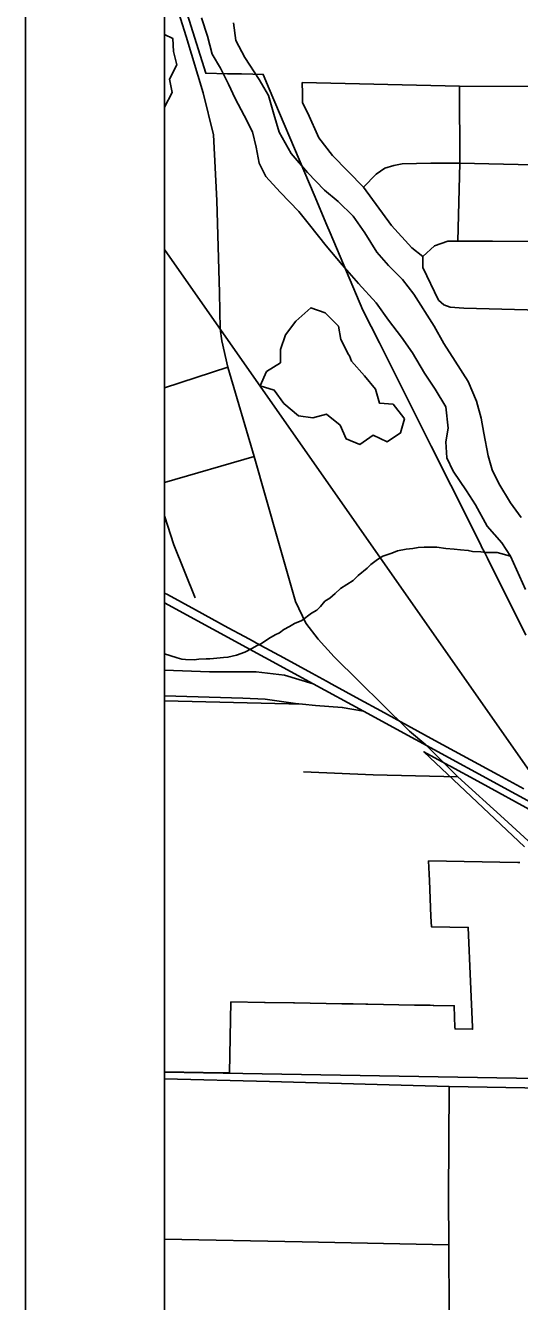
# Model space of a CAD drawing. Extents: x 0 to 34, y 0 to 22.
# Drawn here: x 2 to 2.355, y 19.364 to 20.281 of the extents above; entities that cross this region are included whole.
import ezdxf

# ---------------------------------------------------------------- set-up
doc = ezdxf.new("R2010")
doc.units = 0
for name, color, linetype in [('Default', 7, 'Continuous'), ('GM_X_City_Street', 7, 'Continuous'), ('GM_X_County_Road', 7, 'Continuous'), ('GM_X_Minor_Lake', 7, 'Continuous'), ('GM_X_Minor_River', 7, 'Continuous'), ('GM_X_Rail_Line', 7, 'Continuous'), ('GM_X_State_Route', 7, 'Continuous'), ('GM_X_Township_Road', 7, 'Continuous'), ('SH_Data', 7, 'Continuous')]:
    doc.layers.add(name, color=color, linetype=linetype)

msp = doc.modelspace()

# ---------------------------------------------------------------- linework, layer by layer
at = {"layer": 'Default'}
for points in [[(2.1, 20.51749), (2.1, 19.52883), (3.02863, 19.51298), (3.04368, 20.50725)], [(2.1, 19.52883), (2.1, 18.51562), (3.03099, 18.49904), (3.02863, 19.51298)]]:
    msp.add_lwpolyline(points, close=True, dxfattribs=at)
at = {"layer": 'GM_X_City_Street'}
for p, q in [((2.1, 20.02081), (2.14556, 20.03556)), ((2.1, 19.95284), (2.16447, 19.97152))]:
    msp.add_line(p, q, dxfattribs=at)
for points in [[(2.19903, 20.24027), (2.31223, 20.23758), (2.41732, 20.23709), (2.53158, 20.23348), (2.58452, 20.23179), (2.75295, 20.22645), (2.97689, 20.21988), (3.0381, 20.21901)], [(2.19903, 20.24027), (2.19936, 20.23235), (2.19936, 20.22577), (2.20311, 20.21825), (2.21111, 20.20039), (2.22098, 20.18769), (2.24307, 20.16513), (2.26329, 20.13739), (2.27786, 20.12141), (2.28585, 20.1153), (2.28585, 20.10731), (2.29713, 20.08381), (2.30089, 20.08051)], [(2.31105, 20.12617), (2.31249, 20.18226), (2.31223, 20.23758)], [(2.24307, 20.16513), (2.25236, 20.17442), (2.25846, 20.17877), (2.26499, 20.18052), (2.27109, 20.18182), (2.29157, 20.18226), (2.31249, 20.18226), (2.41732, 20.17993), (2.53072, 20.17864)], [(2.28585, 20.1153), (2.29429, 20.12275), (2.30375, 20.12619), (2.31105, 20.12617), (2.33599, 20.12612), (2.41603, 20.12594), (2.52986, 20.12381), (2.588, 20.12372), (2.64427, 20.12412), (2.75167, 20.12267), (3.0373, 20.11865)], [(2.30089, 20.08051), (2.30553, 20.07878), (2.31534, 20.078), (2.41574, 20.07544), (2.47094, 20.07378), (2.52869, 20.07447)], [(2.12205, 19.86978), (2.10672, 19.90797), (2.1, 19.92889)], [(2.3111, 19.74118), (2.25012, 19.74258), (2.20011, 19.74484)], [(2.30517, 19.32465), (2.30512, 19.32961), (2.30481, 19.35643), (2.30446, 19.40469), (2.30421, 19.43958), (2.30471, 19.5185)], [(2.1, 19.40883), (2.19906, 19.40699), (2.30446, 19.40469)]]:
    msp.add_lwpolyline(points, dxfattribs=at)
at = {"layer": 'GM_X_County_Road'}
msp.add_line((2.29674, 19.75554), (2.3111, 19.74118), dxfattribs=at)
for points in [[(2.1, 20.32132), (2.10744, 20.29919), (2.11554, 20.27338), (2.12774, 20.23287), (2.1353, 20.20264), (2.13757, 20.15555), (2.13952, 20.08913), (2.14006, 20.0631), (2.14124, 20.05446), (2.14556, 20.03556), (2.16447, 19.97152), (2.18185, 19.91071), (2.19417, 19.8673), (2.20174, 19.85165), (2.21058, 19.84008), (2.22213, 19.82734), (2.23985, 19.80995), (2.27474, 19.7754)], [(2.27474, 19.7754), (2.27616, 19.77399), (2.28812, 19.76416), (2.29674, 19.75554)], [(2.3111, 19.74118), (2.34447, 19.71094), (2.37594, 19.68194), (2.39338, 19.66184), (2.41029, 19.62975), (2.4332, 19.57026), (2.43491, 19.56562)], [(2.1, 19.524), (2.17556, 19.52223), (2.30471, 19.5185)], [(2.30471, 19.5185), (2.373, 19.51738), (2.45194, 19.51919), (2.50079, 19.51569), (2.50179, 19.51568)]]:
    msp.add_lwpolyline(points, dxfattribs=at)
at = {"layer": 'GM_X_Minor_Lake'}
for points in [[(2.10639, 20.26247), (2.10609, 20.27189), (2.1, 20.2747)], [(2.1, 20.22265), (2.10545, 20.23314), (2.10371, 20.24267), (2.10882, 20.25285), (2.10639, 20.26247)], [(2.23314, 20.04391), (2.23243, 20.04483), (2.22692, 20.05556), (2.22518, 20.06509), (2.21548, 20.07475), (2.2053, 20.07834), (2.19452, 20.06864), (2.18715, 20.05888), (2.18356, 20.0483), (2.18341, 20.03881), (2.17344, 20.03251), (2.16872, 20.02233), (2.17891, 20.01912), (2.18596, 20.0095), (2.19643, 20.00059), (2.20665, 19.99928), (2.21655, 20.00178), (2.22628, 19.99401), (2.23067, 19.98406), (2.24046, 19.9801), (2.25006, 19.98678), (2.26022, 19.98205), (2.2698, 19.98835), (2.27263, 19.99857), (2.27226, 19.99933)], [(2.27226, 19.99933), (2.26445, 20.00896), (2.25461, 20.00988), (2.25174, 20.01981), (2.24393, 20.02944), (2.23462, 20.03985), (2.23314, 20.04391)]]:
    msp.add_lwpolyline(points, dxfattribs=at)
at = {"layer": 'GM_X_Minor_River'}
for points in [[(2.12652, 20.28664), (2.13082, 20.27362), (2.13435, 20.26062), (2.14023, 20.25062), (2.14607, 20.23909), (2.1508, 20.22873), (2.15739, 20.21643), (2.16323, 20.2049), (2.16605, 20.19382), (2.1681, 20.18237), (2.17284, 20.17277), (2.18325, 20.16153), (2.19664, 20.14758), (2.20442, 20.13792), (2.21627, 20.12286)], [(2.35666, 19.92768), (2.34889, 19.9381), (2.34044, 19.95196), (2.3357, 19.96194), (2.33286, 19.97188), (2.32978, 19.9883), (2.32771, 19.99898), (2.32454, 20.01122), (2.31837, 20.02541), (2.30917, 20.04004), (2.30107, 20.05275), (2.2941, 20.06506), (2.27938, 20.08816), (2.27123, 20.09859), (2.26118, 20.10867), (2.25264, 20.11835), (2.24418, 20.13221), (2.23569, 20.14416), (2.22489, 20.15464), (2.21518, 20.16282), (2.2029, 20.17561), (2.19102, 20.18915), (2.1826, 20.20453), (2.17868, 20.21754), (2.17477, 20.23093), (2.16817, 20.24246), (2.15785, 20.25826), (2.15126, 20.27056), (2.14962, 20.28315)], [(2.21627, 20.12286), (2.22777, 20.10932), (2.23965, 20.09578), (2.25228, 20.08184), (2.26115, 20.0695), (2.2704, 20.05715), (2.27853, 20.04596), (2.28697, 20.03134), (2.29471, 20.01978), (2.30243, 20.00708), (2.30402, 19.99184), (2.3023, 19.98198), (2.30321, 19.97055), (2.30757, 19.96096), (2.31716, 19.9467), (2.3238, 19.93669), (2.33222, 19.92131), (2.34262, 19.90932), (2.34888, 19.89969), (2.35979, 19.8759)], [(2.34888, 19.89969), (2.33943, 19.9024), (2.33146, 19.90254), (2.32767, 19.90299), (2.3216, 19.9031), (2.31858, 19.90391), (2.31289, 19.9044), (2.30835, 19.90486), (2.30228, 19.90535), (2.29585, 19.90622), (2.28674, 19.90638), (2.28256, 19.90608), (2.27875, 19.90538), (2.2738, 19.90471), (2.26771, 19.90368), (2.2635, 19.90185), (2.25701, 19.89969), (2.25317, 19.89748), (2.24855, 19.89376), (2.24584, 19.89114), (2.23929, 19.88594), (2.23581, 19.8822), (2.22659, 19.87666), (2.22273, 19.87293), (2.21887, 19.86958), (2.21541, 19.86736), (2.21231, 19.86361), (2.2096, 19.861), (2.20577, 19.85878), (2.19884, 19.85359), (2.19348, 19.8514), (2.19003, 19.84918), (2.18581, 19.84698), (2.18273, 19.84475), (2.17967, 19.84328), (2.17507, 19.84071), (2.16968, 19.837), (2.16662, 19.83553), (2.16278, 19.83332), (2.1578, 19.83075), (2.15169, 19.82858), (2.14559, 19.82717), (2.14254, 19.82684), (2.13532, 19.82621), (2.13266, 19.82588), (2.13, 19.82592), (2.12468, 19.82564), (2.12126, 19.82532), (2.11519, 19.82543), (2.11254, 19.82585), (2.10914, 19.82667), (2.10385, 19.82829), (2.10008, 19.8295), (2.1, 19.82952)]]:
    msp.add_lwpolyline(points, dxfattribs=at)
at = {"layer": 'GM_X_Rail_Line'}
for p, q in [((2.1, 20.12019), (2.3869, 19.71055)), ((2.20688, 19.80808), (2.1, 19.86623)), ((2.24327, 19.78828), (2.20688, 19.80808)), ((2.19938, 19.79342), (2.1, 19.79588))]:
    msp.add_line(p, q, dxfattribs=at)
for points in [[(2.20688, 19.80808), (2.1864, 19.81428), (2.16585, 19.81654), (2.13236, 19.81675), (2.1, 19.81795)], [(2.19938, 19.79342), (2.19421, 19.79394), (2.17243, 19.79702), (2.1564, 19.79784), (2.1, 19.7994)], [(2.24327, 19.78828), (2.22792, 19.79106), (2.2086, 19.7925), (2.19938, 19.79342)], [(4.43224, 18.5911), (4.35401, 18.63374), (4.03896, 18.80642), (3.93636, 18.86252), (3.55446, 19.07184), (3.44627, 19.13121), (3.32905, 19.19548), (3.23414, 19.24733), (3.176, 19.27923), (3.12462, 19.30736), (3.02751, 19.36047), (2.90102, 19.42945), (2.74452, 19.51493), (2.65716, 19.56269), (2.57906, 19.60512), (2.43608, 19.68368), (2.39019, 19.70835), (2.24327, 19.78828)]]:
    msp.add_lwpolyline(points, dxfattribs=at)
at = {"layer": 'GM_X_State_Route'}
for points in [[(2.11372, 20.29797), (2.12969, 20.24689), (2.14536, 20.24658), (2.15296, 20.24643), (2.15534, 20.24638), (2.1635, 20.24622), (2.17101, 20.24607), (2.17536, 20.23579), (2.20098, 20.17528), (2.2077, 20.15941), (2.21684, 20.13782), (2.21927, 20.1321), (2.24271, 20.07673), (2.2546, 20.05304), (2.29184, 19.97886), (2.32002, 19.92271), (2.32441, 19.91398), (2.327, 19.90882), (2.32865, 19.90553), (2.32963, 19.90357), (2.33228, 19.89829), (2.36002, 19.84303)], [(2.3586, 19.73244), (2.34003, 19.74254), (2.29451, 19.76732), (2.27487, 19.778), (2.27485, 19.77802), (2.25558, 19.7885), (2.24046, 19.79673), (2.22048, 19.80767), (2.21652, 19.80984), (2.20602, 19.81559), (2.18587, 19.82662), (2.16936, 19.83559), (2.16625, 19.83728), (2.16377, 19.83863), (2.15748, 19.84204), (2.14579, 19.84839), (2.12239, 19.8611), (2.10204, 19.87215), (2.1, 19.87326), (2.1, 19.52917), (2.12765, 19.52875), (2.14614, 19.52848), (2.14674, 19.52847), (2.14773, 19.57941), (2.17195, 19.57899), (2.17235, 19.57899), (2.19279, 19.57864), (2.19348, 19.57863), (2.22753, 19.57805), (2.22869, 19.57803), (2.23453, 19.57793), (2.23573, 19.57791), (2.24491, 19.57775), (2.24623, 19.57773), (2.27985, 19.57716), (2.28168, 19.57713), (2.29058, 19.57697), (2.29124, 19.57696), (2.29323, 19.57693), (2.29386, 19.57692), (2.30845, 19.57667), (2.30873, 19.5685), (2.30898, 19.56131), (2.30903, 19.55992), (2.32163, 19.55979), (2.32157, 19.5612), (2.32018, 19.59416), (2.31853, 19.6329), (2.29202, 19.63339), (2.29171, 19.64081), (2.29062, 19.66664), (2.29042, 19.67124), (2.29022, 19.67611), (2.29002, 19.68072), (2.35429, 19.67951), (2.35463, 19.67951), (2.3551, 19.67955), (2.35557, 19.67961)], [(2.35895, 19.69097), (2.28659, 19.75916), (2.30467, 19.74932), (2.30524, 19.74902), (2.306, 19.7486), (2.32552, 19.73798), (2.36743, 19.71495)], [(2.36743, 19.71495), (2.32552, 19.73798), (2.306, 19.7486), (2.30524, 19.74902), (2.30467, 19.74932), (2.28659, 19.75916), (2.35895, 19.69097)], [(2.35557, 19.67961), (2.3551, 19.67955), (2.35463, 19.67951), (2.35429, 19.67951), (2.29002, 19.68072), (2.29022, 19.67611), (2.29042, 19.67124), (2.29062, 19.66664), (2.29171, 19.64081), (2.29202, 19.63339), (2.31853, 19.6329), (2.32018, 19.59416), (2.32157, 19.5612), (2.32163, 19.55979), (2.30903, 19.55992), (2.30898, 19.56131), (2.30873, 19.5685), (2.30845, 19.57667), (2.29386, 19.57692), (2.29323, 19.57693), (2.29124, 19.57696), (2.29058, 19.57697), (2.28168, 19.57713), (2.27985, 19.57716), (2.24623, 19.57773), (2.24491, 19.57775), (2.23573, 19.57791), (2.23453, 19.57793), (2.22869, 19.57803), (2.22753, 19.57805), (2.19348, 19.57863), (2.19279, 19.57864), (2.17235, 19.57899), (2.17195, 19.57899), (2.14773, 19.57941), (2.14674, 19.52847), (2.14614, 19.52848), (2.1278, 19.52875), (2.1, 19.52917), (2.1, 19.3256)]]:
    msp.add_lwpolyline(points, dxfattribs=at)
at = {"layer": 'GM_X_Township_Road'}
msp.add_lwpolyline([(3.04782, 20.9), (2.1, 20.9), (2.1, 17.49402)], dxfattribs=at)
at = {"layer": 'SH_Data'}
for p, q in [((2, 21), (2, 14)), ((2.1, 20.9), (2.1, 14.1))]:
    msp.add_line(p, q, dxfattribs=at)

doc.saveas('drawing.dxf')
